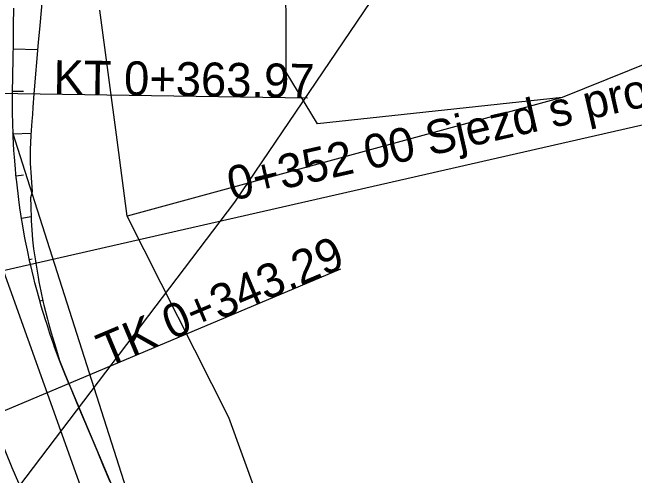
# Model space of a CAD drawing. Extents: x -583721 to -583071, y -1166145 to -1165065.
# Drawn here: x -583461.59 to -583424.9, y -1165322.48 to -1165295.18 of the extents above; entities that cross this region are included whole.
import ezdxf

# ---------------------------------------------------------------- set-up
doc = ezdxf.new("R2010")
doc.units = 0
for name, color, linetype in [('01_DOPRAVA', 7, 'Continuous'), ('03_PC_POPIS_NAVRH', 7, 'Continuous'), ('14', 7, 'Continuous'), ('21', 7, 'Continuous'), ('Kabel_navrh', 7, 'Continuous'), ('Popis PP', 7, 'Continuous'), ('TISK', 7, 'Continuous')]:
    doc.layers.add(name, color=color, linetype=linetype)

msp = doc.modelspace()

# ---------------------------------------------------------------- linework, layer by layer
at = {"layer": '01_DOPRAVA'}
for points in [[(-583327.43, -1165211.57), (-583337.15, -1165221.16), (-583345.28, -1165232.38), (-583356.63, -1165240.96), (-583373.5, -1165261.36), (-583381.99, -1165269.78), (-583390.9, -1165278.52), (-583409.51, -1165292.26), (-583429.18, -1165300.2), (-583454.83, -1165307.19)], [(-583454.83, -1165307.19), (-583455.42, -1165302.7), (-583456.44, -1165295.04)], [(-583394.35, -1165470.85), (-583401.02, -1165469.37), (-583406.34, -1165439.81), (-583441.73, -1165344.5), (-583443.26, -1165334.4), (-583448.82, -1165319.07), (-583454.83, -1165307.19)]]:
    msp.add_lwpolyline(points, dxfattribs=at)
at = {"layer": '03_PC_POPIS_NAVRH'}
for points in [[(-583461.59, -1165302.25), (-583452.7, -1165330.11), (-583439.53, -1165361.89), (-583424.49, -1165398.09), (-583411.01, -1165432.01), (-583399.44, -1165466.53), (-583397.85, -1165474.11)], [(-583464.75, -1165303.13), (-583454.71, -1165331.15), (-583441.76, -1165362.61), (-583427, -1165399.08), (-583414.01, -1165432.94), (-583402.68, -1165467.21), (-583401.88, -1165473.68), (-583399.3, -1165487.37), (-583400.15, -1165499.25), (-583403.33, -1165538.26), (-583407.25, -1165561.02), (-583404.58, -1165574.64), (-583401.09, -1165602.76), (-583401.09, -1165613.37), (-583400.94, -1165621.86)]]:
    msp.add_lwpolyline(points, dxfattribs=at)
at = {"layer": '14'}
for p, q in [((-583461.536, -1165297.335), (-583460.1, -1165297.357)), ((-583460.942, -1165299.836), (-583461.575, -1165299.835)), ((-583461.546, -1165302.334), (-583460.5, -1165302.291)), ((-583460.933, -1165304.784), (-583461.37, -1165304.828)), ((-583461.048, -1165307.306), (-583460.485, -1165307.216)), ((-583460.418, -1165309.726), (-583460.58, -1165309.762)), ((-583459.969, -1165312.186), (-583459.796, -1165312.137)), ((-583459.186, -1165314.559), (-583459.216, -1165314.569)), ((-583458.324, -1165316.904), (-583458.324, -1165316.904)), ((-583457.355, -1165319.209), (-583457.355, -1165319.209)), ((-583456.385, -1165321.513), (-583456.385, -1165321.513))]:
    msp.add_line(p, q, dxfattribs=at)
at = {"layer": '21'}
for points in [[(-583459.608, -1165291.955), (-583459.977, -1165295.95), (-583460.066, -1165296.949), (-583460.321, -1165299.972), (-583460.383, -1165300.773), (-583460.408, -1165301.189), (-583460.443, -1165301.599), (-583460.509, -1165302.413), (-583460.51, -1165302.428), (-583460.549, -1165303.26), (-583460.545, -1165303.641), (-583460.533, -1165304.09), (-583460.488, -1165304.867), (-583460.485, -1165304.92), (-583460.42, -1165305.748), (-583460.518, -1165306.109), (-583460.504, -1165306.6), (-583460.481, -1165307.351), (-583460.477, -1165307.442), (-583460.422, -1165308.284), (-583460.395, -1165308.594), (-583460.338, -1165309.123), (-583460.235, -1165309.83), (-583460.215, -1165309.957), (-583460.072, -1165310.789), (-583460.021, -1165311.058), (-583459.909, -1165311.618), (-583459.765, -1165312.281), (-583459.727, -1165312.443), (-583459.521, -1165313.264), (-583459.46, -1165313.493), (-583459.296, -1165314.08), (-583459.113, -1165314.696), (-583459.052, -1165314.892), (-583458.803, -1165315.703), (-583458.732, -1165315.89), (-583458.493, -1165316.493), (-583458.263, -1165317.052), (-583452.333, -1165331.142)], [(-583455.824, -1165322.847), (-583456.212, -1165321.925), (-583456.6, -1165321.003), (-583456.988, -1165320.081), (-583457.376, -1165319.16), (-583457.764, -1165318.238), (-583458.151, -1165317.316), (-583458.263, -1165317.052), (-583458.493, -1165316.493), (-583458.732, -1165315.89), (-583458.803, -1165315.703), (-583459.097, -1165314.908), (-583459.166, -1165314.715), (-583459.375, -1165314.107), (-583459.565, -1165313.527), (-583459.637, -1165313.3), (-583459.883, -1165312.489), (-583459.929, -1165312.328), (-583460.112, -1165311.672), (-583460.258, -1165311.119), (-583460.325, -1165310.852), (-583460.522, -1165310.027), (-583460.551, -1165309.901), (-583460.702, -1165309.198), (-583460.807, -1165308.674), (-583460.866, -1165308.366), (-583461.013, -1165307.531), (-583461.027, -1165307.441), (-583461.143, -1165306.693), (-583461.211, -1165306.201), (-583461.256, -1165305.853), (-583461.353, -1165305.01), (-583461.358, -1165304.957), (-583461.432, -1165304.166), (-583461.468, -1165303.709), (-583461.495, -1165303.32), (-583461.541, -1165302.474), (-583461.541, -1165302.458), (-583461.57, -1165301.626), (-583461.578, -1165301.206), (-583461.581, -1165300.778), (-583461.577, -1165299.953), (-583461.576, -1165299.926), (-583461.561, -1165298.926), (-583461.546, -1165297.926), (-583461.53, -1165296.926), (-583461.515, -1165295.927), (-583461.499, -1165294.927)], [(-583461.209, -1165322.942), (-583461.596, -1165322.021), (-583461.984, -1165321.099), (-583462.372, -1165320.177), (-583462.595, -1165319.856)]]:
    msp.add_lwpolyline(points, dxfattribs=at)
at = {"layer": 'Kabel_navrh'}
msp.add_lwpolyline([(-583409.51, -1165292.26), (-583429.18, -1165300.2), (-583443.59, -1165301.75), (-583445.45, -1165298.71), (-583445.47, -1165291.1), (-583440.61, -1165276.22), (-583433.8, -1165267.29), (-583423.34, -1165255.69)], dxfattribs=at)
at = {"layer": 'Popis PP'}
msp.add_lwpolyline([(-583678.905, -1165475.483), (-583657.327, -1165467.488), (-583642.703, -1165461.447), (-583622.622, -1165452.387), (-583599.731, -1165440.633), (-583577.819, -1165427.732), (-583559.147, -1165415.353), (-583547.537, -1165406.998), (-583529.767, -1165393.094), (-583516.078, -1165381.407), (-583505.308, -1165371.528), (-583489.515, -1165355.792), (-583475.232, -1165340.013), (-583462.903, -1165325.35), (-583448.483, -1165306.372), (-583434.881, -1165286.276), (-583426.973, -1165273.475), (-583417.157, -1165256.037), (-583409.955, -1165242.074)], dxfattribs=at)
at = {"layer": 'TISK'}
for points in [[(-583469.176, -1165299.836), (-583444.179, -1165300.221)], [(-583467.932, -1165311.715), (-583419.182, -1165300.606)], [(-583465.268, -1165319.999), (-583442.225, -1165310.303)]]:
    msp.add_lwpolyline(points, dxfattribs=at)

# ---------------------------------------------------------------- texts
for s, rotation, p in [('0+352 00 Sjezd s propustkem P23', 12.837, (-583448.654, -1165306.297)), ('KT 0+363.97', 359.1166, (-583459.177, -1165299.99)), ('TK 0+343.29', 22.8214, (-583456.051, -1165316.121))]:
    msp.add_text(s, height=2, rotation=rotation, dxfattribs=at).set_placement(p)

doc.saveas('drawing.dxf')
